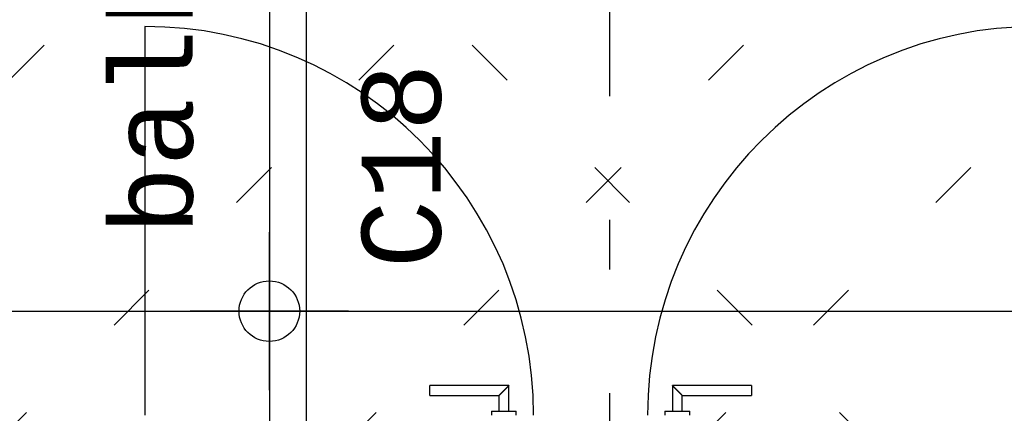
# Model space of a CAD drawing. Extents: x 2 to 87, y -108 to 11.
# Tile 273 of 352: x 39.535 to 41.526, y -35.949 to -35.153. Entities that reach past the tile are written whole.
import ezdxf

# ---------------------------------------------------------------- set-up
doc = ezdxf.new("R2010")
doc.units = 0
doc.header["$MEASUREMENT"] = 0
doc.linetypes.add('DASHDOT', pattern=[1, 0.5, -0.25, 0, -0.25])
doc.linetypes.add('DOT', pattern=[0.25, 0, -0.25])
for name, color, linetype in [('10', 7, 'CONTINUOUS'), ('16', 7, 'CONTINUOUS'), ('18', 7, 'CONTINUOUS'), ('33', 7, 'CONTINUOUS'), ('5', 7, 'CONTINUOUS'), ('8', 7, 'CONTINUOUS')]:
    doc.layers.add(name, color=color, linetype=linetype)
doc.styles.add('MONOTXT', font='MONOTXT', dxfattribs={"height": 0.2})

msp = doc.modelspace()

# ---------------------------------------------------------------- linework, layer by layer
at = {"layer": '10', "color": 7, "linetype": 'Continuous'}
msp.add_line((31.8309, -35.742), (43.8776, -35.742), dxfattribs=at)
at = {"layer": '16', "color": 62, "linetype": 'Continuous'}
msp.add_line((39.7879, -35.1665), (39.7879, -35.9525), dxfattribs=at)
for centre, start, end in [((39.7879, -35.9525), 360, 90), ((41.5906, -35.9525), 90, 180)]:
    msp.add_arc(centre, 0.786, start, end, dxfattribs=at)
at = {"layer": '18', "color": 30, "linetype": 'Continuous'}
msp.add_lwpolyline([(40.0397, -37.3775), (40.1147, -37.3775), (40.1147, -33.0075), (40.0397, -33.0075)], close=True, dxfattribs=at)
at = {"layer": '33', "color": 7, "linetype": 'Continuous'}
for p, q in [((40.0397, -35.902), (40.0397, -35.582)), ((40.1997, -35.742), (39.8797, -35.742))]:
    msp.add_line(p, q, dxfattribs=at)
at = {"layer": '33', "color": 2, "linetype": 'Continuous'}
msp.add_circle((40.0397, -35.742), 0.0613, dxfattribs=at)
at = {"layer": '5', "color": 7, "linetype": 'DASHDOT'}
msp.add_line((40.7276, -7.3075), (40.7276, -96.5075), dxfattribs=at)
at = {"layer": '8', "color": 5, "linetype": 'DOT'}
for p, q in [((36.7911, -37.9974), (49.6276, -25.1609)), ((37.4982, -37.9974), (49.6276, -25.868)), ((38.2053, -37.9974), (49.6276, -26.5751)), ((38.9124, -37.9974), (49.6276, -27.2822)), ((43.2431, -37.9974), (33.5276, -28.2819))]:
    msp.add_line(p, q, dxfattribs=at)
at = {"layer": '8', "color": 62, "linetype": 'Continuous'}
for p, q in [((40.5239, -35.8925), (40.3639, -35.8925)), ((40.3639, -35.9125), (40.3639, -35.8925)), ((40.5239, -35.9445), (40.5239, -35.8925)), ((40.8546, -35.8925), (40.8546, -35.9445)), ((41.0146, -35.8925), (40.8546, -35.8925)), ((41.0146, -35.8925), (41.0146, -35.9125)), ((40.3639, -35.9125), (40.5039, -35.9125)), ((40.5039, -35.9125), (40.5039, -35.9445)), ((40.8746, -35.9445), (40.8746, -35.9125)), ((40.8746, -35.9125), (41.0146, -35.9125)), ((40.4889, -35.9445), (40.4889, -35.9525)), ((40.4889, -35.9445), (40.5389, -35.9445)), ((40.5389, -35.9525), (40.5389, -35.9445)), ((40.8396, -35.9445), (40.8396, -35.9525)), ((40.8396, -35.9445), (40.8896, -35.9445)), ((40.8896, -35.9525), (40.8896, -35.9445))]:
    msp.add_line(p, q, dxfattribs=at)
for points in [[(40.5239, -35.8925), (40.5239, -35.8926), (40.5238, -35.8926), (40.5238, -35.8926), (40.5238, -35.8926), (40.5238, -35.8926), (40.5238, -35.8926), (40.5238, -35.8926), (40.5238, -35.8926), (40.5238, -35.8926), (40.5238, -35.8926), (40.5238, -35.8926), (40.5238, -35.8926), (40.5238, -35.8926), (40.5238, -35.8926), (40.5238, -35.8926), (40.5238, -35.8926), (40.5238, -35.8926), (40.5238, -35.8926), (40.5238, -35.8926), (40.5238, -35.8926), (40.5238, -35.8926), (40.5238, -35.8926), (40.5238, -35.8926), (40.5238, -35.8926), (40.5238, -35.8926), (40.5238, -35.8926), (40.5238, -35.8926), (40.5238, -35.8926), (40.5237, -35.8927), (40.5237, -35.8927), (40.5237, -35.8927), (40.5237, -35.8927), (40.5237, -35.8927), (40.5237, -35.8927), (40.5237, -35.8927), (40.5237, -35.8927), (40.5237, -35.8927), (40.5237, -35.8927), (40.5237, -35.8927), (40.5237, -35.8927), (40.5237, -35.8927), (40.5237, -35.8927), (40.5237, -35.8927), (40.5237, -35.8927), (40.5237, -35.8927), (40.5237, -35.8927), (40.5237, -35.8927), (40.5236, -35.8928), (40.5236, -35.8928), (40.5236, -35.8928), (40.5236, -35.8928), (40.5236, -35.8928), (40.5236, -35.8928), (40.5236, -35.8928), (40.5236, -35.8928), (40.5236, -35.8928), (40.5236, -35.8928), (40.5236, -35.8928), (40.5236, -35.8928), (40.5236, -35.8928), (40.5236, -35.8928), (40.5236, -35.8928), (40.5235, -35.8929), (40.5234, -35.893), (40.5234, -35.893), (40.5234, -35.893), (40.5234, -35.893), (40.5234, -35.893), (40.5234, -35.893), (40.5234, -35.893), (40.5234, -35.893), (40.5234, -35.893), (40.5234, -35.893), (40.5234, -35.893), (40.5234, -35.893), (40.5233, -35.8931), (40.5233, -35.8931), (40.5233, -35.8931), (40.5233, -35.8931), (40.5233, -35.8931), (40.5233, -35.8931), (40.5233, -35.8931), (40.5233, -35.8931), (40.5233, -35.8931), (40.5233, -35.8931), (40.5232, -35.8932), (40.5232, -35.8932), (40.5232, -35.8932), (40.5232, -35.8932), (40.5232, -35.8932), (40.5232, -35.8932), (40.5232, -35.8932), (40.5232, -35.8932), (40.5232, -35.8932), (40.5232, -35.8932), (40.5231, -35.8933), (40.5231, -35.8933), (40.5231, -35.8933), (40.5231, -35.8933), (40.5231, -35.8933), (40.5231, -35.8933), (40.5231, -35.8933), (40.5231, -35.8933), (40.5231, -35.8933), (40.5231, -35.8933), (40.523, -35.8934), (40.523, -35.8934), (40.523, -35.8934), (40.523, -35.8934), (40.523, -35.8934), (40.523, -35.8934), (40.523, -35.8934), (40.523, -35.8934), (40.5229, -35.8935), (40.5229, -35.8935), (40.5229, -35.8935), (40.5229, -35.8935), (40.5229, -35.8935), (40.5229, -35.8935), (40.5229, -35.8935), (40.5229, -35.8935), (40.5229, -35.8935), (40.5228, -35.8936), (40.5228, -35.8936), (40.5228, -35.8936), (40.5228, -35.8936), (40.5228, -35.8936), (40.5228, -35.8936), (40.5228, -35.8936), (40.5228, -35.8936), (40.5227, -35.8937), (40.5227, -35.8937), (40.5227, -35.8937), (40.5227, -35.8937), (40.5227, -35.8937), (40.5227, -35.8937), (40.5227, -35.8937), (40.5227, -35.8937), (40.5226, -35.8938), (40.5226, -35.8938), (40.5226, -35.8938), (40.5226, -35.8938), (40.5226, -35.8938), (40.5226, -35.8938), (40.5226, -35.8938), (40.5225, -35.8939), (40.5225, -35.8939), (40.5225, -35.8939), (40.5225, -35.8939), (40.5225, -35.8939), (40.5225, -35.8939), (40.5225, -35.8939), (40.5224, -35.894), (40.5223, -35.8941), (40.5223, -35.8941), (40.5223, -35.8941), (40.5223, -35.8941), (40.5223, -35.8941), (40.5223, -35.8941), (40.5223, -35.8941), (40.5222, -35.8942), (40.5222, -35.8942), (40.5222, -35.8942), (40.5222, -35.8942), (40.5222, -35.8942), (40.5222, -35.8942), (40.5222, -35.8942), (40.5221, -35.8943), (40.5221, -35.8943), (40.5221, -35.8943), (40.5221, -35.8943), (40.5221, -35.8943), (40.5221, -35.8943), (40.522, -35.8944), (40.522, -35.8944), (40.522, -35.8944), (40.522, -35.8944), (40.522, -35.8944), (40.522, -35.8944), (40.5219, -35.8945), (40.5219, -35.8945), (40.5219, -35.8945), (40.5219, -35.8945), (40.5219, -35.8945), (40.5219, -35.8945), (40.5218, -35.8946), (40.5218, -35.8946), (40.5218, -35.8946), (40.5218, -35.8946), (40.5218, -35.8946), (40.5218, -35.8946), (40.5217, -35.8947), (40.5217, -35.8947), (40.5217, -35.8947), (40.5217, -35.8947), (40.5217, -35.8947), (40.5217, -35.8947), (40.5216, -35.8948), (40.5216, -35.8948), (40.5216, -35.8948), (40.5216, -35.8948), (40.5216, -35.8948), (40.5216, -35.8948), (40.5215, -35.8949), (40.5215, -35.8949), (40.5215, -35.8949), (40.5215, -35.8949), (40.5215, -35.8949), (40.5214, -35.895), (40.5214, -35.895), (40.5214, -35.895), (40.5214, -35.895), (40.5214, -35.895), (40.5214, -35.895), (40.5213, -35.8951), (40.5213, -35.8951), (40.5213, -35.8951), (40.5213, -35.8951), (40.5213, -35.8951), (40.5212, -35.8952), (40.5212, -35.8952), (40.5212, -35.8952), (40.5212, -35.8952), (40.5212, -35.8952), (40.5212, -35.8952), (40.5211, -35.8953), (40.5211, -35.8953), (40.5211, -35.8953), (40.5211, -35.8953), (40.5211, -35.8953), (40.521, -35.8954), (40.521, -35.8954), (40.521, -35.8954), (40.521, -35.8954), (40.521, -35.8954), (40.5209, -35.8955), (40.5209, -35.8955), (40.5209, -35.8955), (40.5209, -35.8955), (40.5209, -35.8955), (40.5208, -35.8956), (40.5208, -35.8956), (40.5208, -35.8956), (40.5208, -35.8956), (40.5208, -35.8956), (40.5208, -35.8956), (40.5207, -35.8957), (40.5206, -35.8958), (40.5206, -35.8958), (40.5206, -35.8958), (40.5206, -35.8958), (40.5205, -35.8959), (40.5205, -35.8959), (40.5205, -35.8959), (40.5205, -35.8959), (40.5205, -35.8959), (40.5204, -35.896), (40.5204, -35.896), (40.5204, -35.896), (40.5204, -35.896), (40.5204, -35.896), (40.5203, -35.8961), (40.5203, -35.8961), (40.5203, -35.8961), (40.5203, -35.8961), (40.5203, -35.8961), (40.5202, -35.8962), (40.5202, -35.8962), (40.5202, -35.8962), (40.5202, -35.8962), (40.5202, -35.8962), (40.5201, -35.8963), (40.5201, -35.8963), (40.5201, -35.8963), (40.5201, -35.8963), (40.52, -35.8964), (40.52, -35.8964), (40.52, -35.8964), (40.52, -35.8964), (40.52, -35.8964), (40.5199, -35.8965), (40.5199, -35.8965), (40.5199, -35.8965), (40.5199, -35.8965), (40.5198, -35.8966), (40.5198, -35.8966), (40.5198, -35.8966), (40.5198, -35.8966), (40.5198, -35.8966), (40.5197, -35.8967), (40.5197, -35.8967), (40.5197, -35.8967), (40.5197, -35.8967), (40.5197, -35.8967), (40.5196, -35.8968), (40.5196, -35.8968), (40.5196, -35.8968), (40.5196, -35.8968), (40.5195, -35.8969), (40.5195, -35.8969), (40.5195, -35.8969), (40.5195, -35.8969), (40.5194, -35.897), (40.5194, -35.897), (40.5194, -35.897), (40.5194, -35.897), (40.5194, -35.897), (40.5193, -35.8971), (40.5193, -35.8971), (40.5193, -35.8971), (40.5193, -35.8971), (40.5192, -35.8972), (40.5192, -35.8972), (40.5192, -35.8972), (40.5192, -35.8972), (40.5191, -35.8973), (40.5191, -35.8973), (40.5191, -35.8973), (40.5191, -35.8973), (40.5191, -35.8973), (40.519, -35.8974), (40.519, -35.8974), (40.519, -35.8974), (40.519, -35.8974), (40.5189, -35.8975), (40.5189, -35.8975), (40.5189, -35.8975), (40.5189, -35.8975), (40.5188, -35.8976), (40.5188, -35.8976), (40.5188, -35.8976), (40.5188, -35.8976), (40.5187, -35.8976), (40.5187, -35.8977), (40.5187, -35.8977), (40.5187, -35.8977), (40.5187, -35.8977), (40.5186, -35.8978), (40.5186, -35.8978), (40.5186, -35.8978), (40.5186, -35.8978), (40.5185, -35.8979), (40.5184, -35.898), (40.5184, -35.898), (40.5184, -35.898), (40.5184, -35.898), (40.5183, -35.8981), (40.5183, -35.8981), (40.5183, -35.8981), (40.5183, -35.8981), (40.5182, -35.8982), (40.5182, -35.8982), (40.5182, -35.8982), (40.5182, -35.8982), (40.5181, -35.8983), (40.5181, -35.8983), (40.5181, -35.8983), (40.5181, -35.8983), (40.518, -35.8984), (40.518, -35.8984), (40.518, -35.8984), (40.518, -35.8984), (40.5179, -35.8985), (40.5179, -35.8985), (40.5179, -35.8985), (40.5179, -35.8985), (40.5178, -35.8986), (40.5178, -35.8986), (40.5178, -35.8986), (40.5178, -35.8986), (40.5177, -35.8987), (40.5177, -35.8987), (40.5177, -35.8987), (40.5177, -35.8987), (40.5176, -35.8988), (40.5176, -35.8988), (40.5176, -35.8988), (40.5176, -35.8988), (40.5175, -35.8989), (40.5175, -35.8989), (40.5175, -35.8989), (40.5175, -35.8989), (40.5174, -35.899), (40.5174, -35.899), (40.5174, -35.899), (40.5174, -35.899), (40.5173, -35.8991), (40.5173, -35.8991), (40.5173, -35.8991), (40.5173, -35.8991), (40.5172, -35.8992), (40.5172, -35.8992), (40.5172, -35.8992), (40.5172, -35.8992), (40.5171, -35.8993), (40.5171, -35.8993), (40.5171, -35.8993), (40.5171, -35.8994), (40.517, -35.8994), (40.517, -35.8994), (40.517, -35.8994), (40.5169, -35.8995), (40.5169, -35.8995), (40.5169, -35.8995), (40.5169, -35.8995), (40.5168, -35.8996), (40.5168, -35.8996), (40.5168, -35.8996), (40.5168, -35.8996), (40.5167, -35.8997), (40.5167, -35.8997), (40.5167, -35.8997), (40.5167, -35.8997), (40.5166, -35.8998), (40.5166, -35.8998), (40.5166, -35.8998), (40.5166, -35.8998), (40.5165, -35.8999), (40.5165, -35.8999), (40.5165, -35.8999), (40.5165, -35.8999), (40.5164, -35.9), (40.5164, -35.9), (40.5164, -35.9), (40.5163, -35.9001), (40.5163, -35.9001), (40.5163, -35.9001), (40.5163, -35.9001), (40.5162, -35.9002), (40.5162, -35.9002), (40.5162, -35.9002), (40.5162, -35.9002), (40.5161, -35.9003), (40.5161, -35.9003), (40.5161, -35.9003), (40.5161, -35.9003), (40.516, -35.9004), (40.516, -35.9004), (40.516, -35.9004), (40.5159, -35.9005), (40.5158, -35.9006), (40.5158, -35.9006), (40.5158, -35.9006), (40.5158, -35.9006), (40.5157, -35.9007), (40.5157, -35.9007), (40.5157, -35.9007), (40.5157, -35.9007), (40.5156, -35.9008), (40.5156, -35.9008), (40.5156, -35.9008), (40.5155, -35.9009), (40.5155, -35.9009), (40.5155, -35.9009), (40.5155, -35.9009), (40.5154, -35.901), (40.5154, -35.901), (40.5154, -35.901), (40.5154, -35.901), (40.5153, -35.9011), (40.5153, -35.9011), (40.5153, -35.9011), (40.5152, -35.9012), (40.5152, -35.9012), (40.5152, -35.9012), (40.5152, -35.9012), (40.5151, -35.9013), (40.5151, -35.9013), (40.5151, -35.9013), (40.5151, -35.9013), (40.515, -35.9014), (40.515, -35.9014), (40.515, -35.9014), (40.5149, -35.9015), (40.5149, -35.9015), (40.5149, -35.9015), (40.5149, -35.9015), (40.5148, -35.9016), (40.5148, -35.9016), (40.5148, -35.9016), (40.5148, -35.9016), (40.5147, -35.9017), (40.5147, -35.9017), (40.5147, -35.9017), (40.5146, -35.9018), (40.5146, -35.9018), (40.5146, -35.9018), (40.5146, -35.9018), (40.5145, -35.9019), (40.5145, -35.9019), (40.5145, -35.9019), (40.5145, -35.9019), (40.5144, -35.902), (40.5144, -35.902), (40.5144, -35.902), (40.5143, -35.9021), (40.5143, -35.9021), (40.5143, -35.9021), (40.5143, -35.9021), (40.5142, -35.9022), (40.5142, -35.9022), (40.5142, -35.9022), (40.5142, -35.9022), (40.5141, -35.9023), (40.5141, -35.9023), (40.5141, -35.9023), (40.514, -35.9024), (40.514, -35.9024), (40.514, -35.9024), (40.514, -35.9024), (40.5139, -35.9025), (40.5139, -35.9025), (40.5139, -35.9025), (40.5139, -35.9025), (40.5138, -35.9026), (40.5138, -35.9026), (40.5138, -35.9026), (40.5137, -35.9026), (40.5137, -35.9027), (40.5137, -35.9027), (40.5137, -35.9027), (40.5136, -35.9028), (40.5136, -35.9028), (40.5136, -35.9028), (40.5136, -35.9028), (40.5135, -35.9029), (40.5135, -35.9029), (40.5135, -35.9029), (40.5134, -35.9029), (40.5134, -35.903), (40.5134, -35.903), (40.5134, -35.903), (40.5133, -35.9031), (40.5133, -35.9031), (40.5133, -35.9031), (40.5133, -35.9031), (40.5132, -35.9032), (40.5131, -35.9032), (40.5131, -35.9033), (40.5131, -35.9033), (40.5131, -35.9033), (40.513, -35.9034), (40.513, -35.9034), (40.513, -35.9034), (40.513, -35.9034), (40.5129, -35.9035), (40.5129, -35.9035), (40.5129, -35.9035), (40.5129, -35.9035), (40.5128, -35.9036), (40.5128, -35.9036), (40.5128, -35.9036), (40.5127, -35.9037), (40.5127, -35.9037), (40.5127, -35.9037), (40.5127, -35.9037), (40.5126, -35.9038), (40.5126, -35.9038), (40.5126, -35.9038), (40.5126, -35.9038), (40.5125, -35.9039), (40.5125, -35.9039), (40.5125, -35.9039), (40.5124, -35.904), (40.5124, -35.904), (40.5124, -35.904), (40.5124, -35.904), (40.5123, -35.9041), (40.5123, -35.9041), (40.5123, -35.9041), (40.5123, -35.9041), (40.5122, -35.9042), (40.5122, -35.9042), (40.5122, -35.9042), (40.5121, -35.9043), (40.5121, -35.9043), (40.5121, -35.9043), (40.5121, -35.9043), (40.512, -35.9044), (40.512, -35.9044), (40.512, -35.9044), (40.512, -35.9044), (40.5119, -35.9045), (40.5119, -35.9045), (40.5119, -35.9045), (40.5119, -35.9045), (40.5118, -35.9046), (40.5118, -35.9046), (40.5118, -35.9046), (40.5117, -35.9047), (40.5117, -35.9047), (40.5117, -35.9047), (40.5117, -35.9047), (40.5116, -35.9048), (40.5116, -35.9048), (40.5116, -35.9048), (40.5116, -35.9048), (40.5115, -35.9049), (40.5115, -35.9049), (40.5115, -35.9049), (40.5115, -35.9049), (40.5114, -35.905), (40.5114, -35.905), (40.5114, -35.905), (40.5113, -35.9051), (40.5113, -35.9051), (40.5113, -35.9051), (40.5113, -35.9051), (40.5112, -35.9052), (40.5112, -35.9052), (40.5112, -35.9052), (40.5112, -35.9052), (40.5111, -35.9053), (40.5111, -35.9053), (40.5111, -35.9053), (40.5111, -35.9053), (40.511, -35.9054), (40.511, -35.9054), (40.511, -35.9054), (40.511, -35.9054), (40.5109, -35.9055), (40.5109, -35.9055), (40.5109, -35.9055), (40.5109, -35.9055), (40.5108, -35.9056), (40.5108, -35.9056), (40.5108, -35.9056), (40.5107, -35.9056), (40.5107, -35.9057), (40.5107, -35.9057), (40.5107, -35.9057), (40.5106, -35.9058), (40.5105, -35.9059), (40.5105, -35.9059), (40.5105, -35.9059), (40.5105, -35.9059), (40.5104, -35.906), (40.5104, -35.906), (40.5104, -35.906), (40.5104, -35.906), (40.5103, -35.9061), (40.5103, -35.9061), (40.5103, -35.9061), (40.5103, -35.9061), (40.5102, -35.9062), (40.5102, -35.9062), (40.5102, -35.9062), (40.5102, -35.9062), (40.5101, -35.9063), (40.5101, -35.9063), (40.5101, -35.9063), (40.5101, -35.9063), (40.51, -35.9064), (40.51, -35.9064), (40.51, -35.9064), (40.51, -35.9064), (40.5099, -35.9065), (40.5099, -35.9065), (40.5099, -35.9065), (40.5099, -35.9065), (40.5098, -35.9066), (40.5098, -35.9066), (40.5098, -35.9066), (40.5098, -35.9066), (40.5097, -35.9067), (40.5097, -35.9067), (40.5097, -35.9067), (40.5097, -35.9067), (40.5096, -35.9068), (40.5096, -35.9068), (40.5096, -35.9068), (40.5096, -35.9068), (40.5095, -35.9069), (40.5095, -35.9069), (40.5095, -35.9069), (40.5095, -35.9069), (40.5094, -35.907), (40.5094, -35.907), (40.5094, -35.907), (40.5094, -35.907), (40.5093, -35.9071), (40.5093, -35.9071), (40.5093, -35.9071), (40.5093, -35.9071), (40.5092, -35.9072), (40.5092, -35.9072), (40.5092, -35.9072), (40.5092, -35.9072), (40.5091, -35.9073), (40.5091, -35.9073), (40.5091, -35.9073), (40.5091, -35.9073), (40.509, -35.9074), (40.509, -35.9074), (40.509, -35.9074), (40.509, -35.9074), (40.509, -35.9074), (40.5089, -35.9075), (40.5089, -35.9075), (40.5089, -35.9075), (40.5089, -35.9075), (40.5088, -35.9076), (40.5088, -35.9076), (40.5088, -35.9076), (40.5088, -35.9076), (40.5087, -35.9077), (40.5087, -35.9077), (40.5087, -35.9077), (40.5087, -35.9077), (40.5086, -35.9077), (40.5086, -35.9078), (40.5086, -35.9078), (40.5086, -35.9078), (40.5086, -35.9078), (40.5085, -35.9079), (40.5085, -35.9079), (40.5085, -35.9079), (40.5085, -35.9079), (40.5084, -35.908), (40.5084, -35.908), (40.5084, -35.908), (40.5084, -35.908), (40.5084, -35.908), (40.5083, -35.9081), (40.5083, -35.9081), (40.5083, -35.9081), (40.5083, -35.9081), (40.5082, -35.9082), (40.5082, -35.9082), (40.5082, -35.9082), (40.5082, -35.9082), (40.5081, -35.9082), (40.5081, -35.9083), (40.5081, -35.9083), (40.5081, -35.9083), (40.5081, -35.9083), (40.508, -35.9084), (40.508, -35.9084), (40.508, -35.9084), (40.508, -35.9084), (40.5079, -35.9084), (40.5079, -35.9085), (40.5079, -35.9085), (40.5079, -35.9085), (40.5079, -35.9085), (40.5078, -35.9086), (40.5078, -35.9086), (40.5078, -35.9086), (40.5078, -35.9086), (40.5078, -35.9086), (40.5077, -35.9087), (40.5077, -35.9087), (40.5077, -35.9087), (40.5077, -35.9087), (40.5076, -35.9088), (40.5076, -35.9088), (40.5076, -35.9088), (40.5076, -35.9088), (40.5076, -35.9088), (40.5075, -35.9089), (40.5075, -35.9089), (40.5075, -35.9089), (40.5075, -35.9089), (40.5075, -35.9089), (40.5074, -35.909), (40.5074, -35.909), (40.5074, -35.909), (40.5074, -35.909), (40.5074, -35.909), (40.5073, -35.9091), (40.5073, -35.9091), (40.5073, -35.9091), (40.5073, -35.9091), (40.5073, -35.9092), (40.5072, -35.9092), (40.5072, -35.9092), (40.5072, -35.9092), (40.5072, -35.9092), (40.5071, -35.9093), (40.5071, -35.9093), (40.5071, -35.9093), (40.5071, -35.9093), (40.5071, -35.9093), (40.507, -35.9094), (40.507, -35.9094), (40.507, -35.9094), (40.507, -35.9094), (40.507, -35.9094), (40.507, -35.9094), (40.5069, -35.9095), (40.5069, -35.9095), (40.5069, -35.9095), (40.5069, -35.9095), (40.5069, -35.9095), (40.5068, -35.9096), (40.5068, -35.9096), (40.5068, -35.9096), (40.5068, -35.9096), (40.5068, -35.9096), (40.5067, -35.9097), (40.5067, -35.9097), (40.5067, -35.9097), (40.5067, -35.9097), (40.5067, -35.9097), (40.5066, -35.9098), (40.5066, -35.9098), (40.5066, -35.9098), (40.5066, -35.9098), (40.5066, -35.9098), (40.5065, -35.9098), (40.5065, -35.9099), (40.5065, -35.9099), (40.5065, -35.9099), (40.5065, -35.9099), (40.5065, -35.9099), (40.5064, -35.91), (40.5064, -35.91), (40.5064, -35.91), (40.5064, -35.91), (40.5064, -35.91), (40.5063, -35.91), (40.5063, -35.9101), (40.5063, -35.9101), (40.5063, -35.9101), (40.5063, -35.9101), (40.5063, -35.9101), (40.5062, -35.9102), (40.5061, -35.9103), (40.5061, -35.9103), (40.5061, -35.9103), (40.5061, -35.9103), (40.5061, -35.9103), (40.5061, -35.9103), (40.506, -35.9104), (40.506, -35.9104), (40.506, -35.9104), (40.506, -35.9104), (40.506, -35.9104), (40.506, -35.9104), (40.5059, -35.9105), (40.5059, -35.9105), (40.5059, -35.9105), (40.5059, -35.9105), (40.5059, -35.9105), (40.5059, -35.9105), (40.5058, -35.9106), (40.5058, -35.9106), (40.5058, -35.9106), (40.5058, -35.9106), (40.5058, -35.9106), (40.5058, -35.9106), (40.5057, -35.9107), (40.5057, -35.9107), (40.5057, -35.9107), (40.5057, -35.9107), (40.5057, -35.9107), (40.5057, -35.9107), (40.5056, -35.9108), (40.5056, -35.9108), (40.5056, -35.9108), (40.5056, -35.9108), (40.5056, -35.9108), (40.5056, -35.9108), (40.5056, -35.9108), (40.5055, -35.9109), (40.5055, -35.9109), (40.5055, -35.9109), (40.5055, -35.9109), (40.5055, -35.9109), (40.5055, -35.9109), (40.5055, -35.9109), (40.5054, -35.911), (40.5054, -35.911), (40.5054, -35.911), (40.5054, -35.911), (40.5054, -35.911), (40.5054, -35.911), (40.5054, -35.911), (40.5053, -35.9111), (40.5053, -35.9111), (40.5053, -35.9111), (40.5053, -35.9111), (40.5053, -35.9111), (40.5053, -35.9111), (40.5053, -35.9111), (40.5052, -35.9112), (40.5052, -35.9112), (40.5052, -35.9112), (40.5052, -35.9112), (40.5052, -35.9112), (40.5052, -35.9112), (40.5052, -35.9112), (40.5051, -35.9113), (40.5051, -35.9113), (40.5051, -35.9113), (40.5051, -35.9113), (40.5051, -35.9113), (40.5051, -35.9113), (40.5051, -35.9113), (40.5051, -35.9113), (40.505, -35.9114), (40.505, -35.9114), (40.505, -35.9114), (40.505, -35.9114), (40.505, -35.9114), (40.505, -35.9114), (40.505, -35.9114), (40.505, -35.9114), (40.5049, -35.9115), (40.5049, -35.9115), (40.5049, -35.9115), (40.5049, -35.9115), (40.5049, -35.9115), (40.5049, -35.9115), (40.5049, -35.9115), (40.5049, -35.9115), (40.5048, -35.9115), (40.5048, -35.9116), (40.5048, -35.9116), (40.5048, -35.9116), (40.5048, -35.9116), (40.5048, -35.9116), (40.5048, -35.9116), (40.5048, -35.9116), (40.5048, -35.9116), (40.5047, -35.9117), (40.5046, -35.9118), (40.5046, -35.9118), (40.5046, -35.9118), (40.5046, -35.9118), (40.5046, -35.9118), (40.5046, -35.9118), (40.5046, -35.9118), (40.5046, -35.9118), (40.5046, -35.9118), (40.5046, -35.9118), (40.5045, -35.9119), (40.5045, -35.9119), (40.5045, -35.9119), (40.5045, -35.9119), (40.5045, -35.9119), (40.5045, -35.9119), (40.5045, -35.9119), (40.5045, -35.9119), (40.5045, -35.9119), (40.5045, -35.9119), (40.5044, -35.912), (40.5044, -35.912), (40.5044, -35.912), (40.5044, -35.912), (40.5044, -35.912), (40.5044, -35.912), (40.5044, -35.912), (40.5044, -35.912), (40.5044, -35.912), (40.5044, -35.912), (40.5044, -35.912), (40.5044, -35.912), (40.5043, -35.9121), (40.5043, -35.9121), (40.5043, -35.9121), (40.5043, -35.9121), (40.5043, -35.9121), (40.5043, -35.9121), (40.5043, -35.9121), (40.5043, -35.9121), (40.5043, -35.9121), (40.5043, -35.9121), (40.5043, -35.9121), (40.5043, -35.9121), (40.5043, -35.9121), (40.5042, -35.9122), (40.5042, -35.9122), (40.5042, -35.9122), (40.5042, -35.9122), (40.5042, -35.9122), (40.5042, -35.9122), (40.5042, -35.9122), (40.5042, -35.9122), (40.5042, -35.9122), (40.5042, -35.9122), (40.5042, -35.9122), (40.5042, -35.9122), (40.5042, -35.9122), (40.5042, -35.9122), (40.5042, -35.9122), (40.5041, -35.9123), (40.5041, -35.9123), (40.5041, -35.9123), (40.5041, -35.9123), (40.5041, -35.9123), (40.5041, -35.9123), (40.5041, -35.9123), (40.5041, -35.9123), (40.5041, -35.9123), (40.5041, -35.9123), (40.5041, -35.9123), (40.5041, -35.9123), (40.5041, -35.9123), (40.5041, -35.9123), (40.5041, -35.9123), (40.5041, -35.9123), (40.5041, -35.9123), (40.5041, -35.9123), (40.5041, -35.9123), (40.504, -35.9124), (40.5039, -35.9124), (40.5039, -35.9125)], [(40.8746, -35.9125), (40.8746, -35.9124), (40.8745, -35.9124), (40.8745, -35.9124), (40.8745, -35.9124), (40.8745, -35.9124), (40.8745, -35.9124), (40.8745, -35.9124), (40.8745, -35.9124), (40.8745, -35.9124), (40.8745, -35.9124), (40.8745, -35.9124), (40.8745, -35.9124), (40.8745, -35.9124), (40.8745, -35.9124), (40.8745, -35.9124), (40.8745, -35.9124), (40.8745, -35.9124), (40.8745, -35.9124), (40.8745, -35.9124), (40.8745, -35.9124), (40.8745, -35.9124), (40.8745, -35.9124), (40.8745, -35.9124), (40.8745, -35.9124), (40.8745, -35.9124), (40.8745, -35.9124), (40.8745, -35.9124), (40.8745, -35.9124), (40.8744, -35.9123), (40.8744, -35.9123), (40.8744, -35.9123), (40.8744, -35.9123), (40.8744, -35.9123), (40.8744, -35.9123), (40.8744, -35.9123), (40.8744, -35.9123), (40.8744, -35.9123), (40.8744, -35.9123), (40.8744, -35.9123), (40.8744, -35.9123), (40.8744, -35.9123), (40.8744, -35.9123), (40.8744, -35.9123), (40.8744, -35.9123), (40.8744, -35.9123), (40.8744, -35.9123), (40.8744, -35.9123), (40.8743, -35.9122), (40.8743, -35.9122), (40.8743, -35.9122), (40.8743, -35.9122), (40.8743, -35.9122), (40.8743, -35.9122), (40.8743, -35.9122), (40.8743, -35.9122), (40.8743, -35.9122), (40.8743, -35.9122), (40.8743, -35.9122), (40.8743, -35.9122), (40.8743, -35.9122), (40.8743, -35.9122), (40.8743, -35.9122), (40.8742, -35.9121), (40.8741, -35.912), (40.8741, -35.912), (40.8741, -35.912), (40.8741, -35.912), (40.8741, -35.912), (40.8741, -35.912), (40.8741, -35.912), (40.8741, -35.912), (40.8741, -35.912), (40.8741, -35.912), (40.8741, -35.912), (40.8741, -35.912), (40.874, -35.9119), (40.874, -35.9119), (40.874, -35.9119), (40.874, -35.9119), (40.874, -35.9119), (40.874, -35.9119), (40.874, -35.9119), (40.874, -35.9119), (40.874, -35.9119), (40.874, -35.9119), (40.8739, -35.9118), (40.8739, -35.9118), (40.8739, -35.9118), (40.8739, -35.9118), (40.8739, -35.9118), (40.8739, -35.9118), (40.8739, -35.9118), (40.8739, -35.9118), (40.8739, -35.9118), (40.8739, -35.9118), (40.8738, -35.9117), (40.8738, -35.9117), (40.8738, -35.9117), (40.8738, -35.9117), (40.8738, -35.9117), (40.8738, -35.9117), (40.8738, -35.9117), (40.8738, -35.9117), (40.8738, -35.9117), (40.8738, -35.9117), (40.8737, -35.9116), (40.8737, -35.9116), (40.8737, -35.9116), (40.8737, -35.9116), (40.8737, -35.9116), (40.8737, -35.9116), (40.8737, -35.9116), (40.8737, -35.9116), (40.8737, -35.9115), (40.8736, -35.9115), (40.8736, -35.9115), (40.8736, -35.9115), (40.8736, -35.9115), (40.8736, -35.9115), (40.8736, -35.9115), (40.8736, -35.9115), (40.8736, -35.9115), (40.8735, -35.9114), (40.8735, -35.9114), (40.8735, -35.9114), (40.8735, -35.9114), (40.8735, -35.9114), (40.8735, -35.9114), (40.8735, -35.9114), (40.8735, -35.9114), (40.8734, -35.9113), (40.8734, -35.9113), (40.8734, -35.9113), (40.8734, -35.9113), (40.8734, -35.9113), (40.8734, -35.9113), (40.8734, -35.9113), (40.8734, -35.9113), (40.8733, -35.9112), (40.8733, -35.9112), (40.8733, -35.9112), (40.8733, -35.9112), (40.8733, -35.9112), (40.8733, -35.9112), (40.8733, -35.9112), (40.8731, -35.911), (40.873, -35.9109), (40.873, -35.9109), (40.873, -35.9109), (40.873, -35.9109), (40.873, -35.9109), (40.873, -35.9109), (40.873, -35.9109), (40.8729, -35.9108), (40.8729, -35.9108), (40.8729, -35.9108), (40.8729, -35.9108), (40.8729, -35.9108), (40.8729, -35.9108), (40.8729, -35.9108), (40.8728, -35.9107), (40.8728, -35.9107), (40.8728, -35.9107), (40.8728, -35.9107), (40.8728, -35.9107), (40.8728, -35.9107), (40.8727, -35.9106), (40.8727, -35.9106), (40.8727, -35.9106), (40.8727, -35.9106), (40.8727, -35.9106), (40.8727, -35.9106), (40.8726, -35.9105), (40.8726, -35.9105), (40.8726, -35.9105), (40.8726, -35.9105), (40.8726, -35.9105), (40.8726, -35.9105), (40.8725, -35.9104), (40.8725, -35.9104), (40.8725, -35.9104), (40.8725, -35.9104), (40.8725, -35.9104), (40.8725, -35.9104), (40.8724, -35.9103), (40.8724, -35.9103), (40.8724, -35.9103), (40.8724, -35.9103), (40.8724, -35.9103), (40.8724, -35.9103), (40.8723, -35.9102), (40.8723, -35.9102), (40.8723, -35.9102), (40.8723, -35.9102), (40.8723, -35.9102), (40.8723, -35.9102), (40.8722, -35.9101), (40.8722, -35.9101), (40.8722, -35.9101), (40.8722, -35.9101), (40.8722, -35.9101), (40.8722, -35.91), (40.8721, -35.91), (40.8721, -35.91), (40.8721, -35.91), (40.8721, -35.91), (40.8721, -35.91), (40.872, -35.9099), (40.872, -35.9099), (40.872, -35.9099), (40.872, -35.9099), (40.872, -35.9099), (40.872, -35.9098), (40.8719, -35.9098), (40.8719, -35.9098), (40.8719, -35.9098), (40.8719, -35.9098), (40.8719, -35.9098), (40.8718, -35.9097), (40.8718, -35.9097), (40.8718, -35.9097), (40.8718, -35.9097), (40.8718, -35.9097), (40.8717, -35.9096), (40.8717, -35.9096), (40.8717, -35.9096), (40.8717, -35.9096), (40.8717, -35.9096), (40.8716, -35.9095), (40.8716, -35.9095), (40.8716, -35.9095), (40.8716, -35.9095), (40.8716, -35.9095), (40.8715, -35.9094), (40.8715, -35.9094), (40.8715, -35.9094), (40.8715, -35.9094), (40.8715, -35.9094), (40.8715, -35.9094), (40.8714, -35.9093), (40.8713, -35.9092), (40.8713, -35.9092), (40.8713, -35.9092), (40.8713, -35.9092), (40.8712, -35.9091), (40.8712, -35.9091), (40.8712, -35.9091), (40.8712, -35.9091), (40.8712, -35.9091), (40.8711, -35.909), (40.8711, -35.909), (40.8711, -35.909), (40.8711, -35.909), (40.8711, -35.909), (40.871, -35.9089), (40.871, -35.9089), (40.871, -35.9089), (40.871, -35.9089), (40.871, -35.9089), (40.8709, -35.9088), (40.8709, -35.9088), (40.8709, -35.9088), (40.8709, -35.9088), (40.8709, -35.9088), (40.8708, -35.9087), (40.8708, -35.9087), (40.8708, -35.9087), (40.8708, -35.9087), (40.8707, -35.9086), (40.8707, -35.9086), (40.8707, -35.9086), (40.8707, -35.9086), (40.8707, -35.9086), (40.8706, -35.9085), (40.8706, -35.9085), (40.8706, -35.9085), (40.8706, -35.9085), (40.8706, -35.9084), (40.8705, -35.9084), (40.8705, -35.9084), (40.8705, -35.9084), (40.8705, -35.9084), (40.8704, -35.9083), (40.8704, -35.9083), (40.8704, -35.9083), (40.8704, -35.9083), (40.8704, -35.9083), (40.8703, -35.9082), (40.8703, -35.9082), (40.8703, -35.9082), (40.8703, -35.9082), (40.8702, -35.9081), (40.8702, -35.9081), (40.8702, -35.9081), (40.8702, -35.9081), (40.8701, -35.908), (40.8701, -35.908), (40.8701, -35.908), (40.8701, -35.908), (40.8701, -35.908), (40.87, -35.9079), (40.87, -35.9079), (40.87, -35.9079), (40.87, -35.9079), (40.8699, -35.9078), (40.8699, -35.9078), (40.8699, -35.9078), (40.8699, -35.9078), (40.8699, -35.9077), (40.8698, -35.9077), (40.8698, -35.9077), (40.8698, -35.9077), (40.8698, -35.9077), (40.8697, -35.9076), (40.8697, -35.9076), (40.8697, -35.9076), (40.8697, -35.9076), (40.8696, -35.9075), (40.8696, -35.9075), (40.8696, -35.9075), (40.8696, -35.9075), (40.8695, -35.9074), (40.8695, -35.9074), (40.8695, -35.9074), (40.8695, -35.9074), (40.8695, -35.9074), (40.8694, -35.9073), (40.8694, -35.9073), (40.8694, -35.9073), (40.8694, -35.9073), (40.8693, -35.9072), (40.8693, -35.9072), (40.8693, -35.9072), (40.8693, -35.9072), (40.8692, -35.9071), (40.8691, -35.907), (40.8691, -35.907), (40.8691, -35.907), (40.8691, -35.907), (40.869, -35.9069), (40.869, -35.9069), (40.869, -35.9069), (40.869, -35.9069), (40.8689, -35.9068), (40.8689, -35.9068), (40.8689, -35.9068), (40.8689, -35.9068), (40.8688, -35.9067), (40.8688, -35.9067), (40.8688, -35.9067), (40.8688, -35.9067), (40.8687, -35.9066), (40.8687, -35.9066), (40.8687, -35.9066), (40.8687, -35.9066), (40.8686, -35.9065), (40.8686, -35.9065), (40.8686, -35.9065), (40.8686, -35.9065), (40.8685, -35.9064), (40.8685, -35.9064), (40.8685, -35.9064), (40.8685, -35.9064), (40.8684, -35.9063), (40.8684, -35.9063), (40.8684, -35.9063), (40.8684, -35.9063), (40.8683, -35.9062), (40.8683, -35.9062), (40.8683, -35.9062), (40.8683, -35.9062), (40.8682, -35.9061), (40.8682, -35.9061), (40.8682, -35.9061), (40.8682, -35.9061), (40.8681, -35.906), (40.8681, -35.906), (40.8681, -35.906), (40.8681, -35.906), (40.868, -35.9059), (40.868, -35.9059), (40.868, -35.9059), (40.868, -35.9059), (40.8679, -35.9058), (40.8679, -35.9058), (40.8679, -35.9058), (40.8679, -35.9058), (40.8678, -35.9057), (40.8678, -35.9057), (40.8678, -35.9057), (40.8678, -35.9056), (40.8677, -35.9056), (40.8677, -35.9056), (40.8677, -35.9056), (40.8676, -35.9055), (40.8676, -35.9055), (40.8676, -35.9055), (40.8676, -35.9055), (40.8675, -35.9054), (40.8675, -35.9054), (40.8675, -35.9054), (40.8675, -35.9054), (40.8674, -35.9053), (40.8674, -35.9053), (40.8674, -35.9053), (40.8674, -35.9053), (40.8673, -35.9052), (40.8673, -35.9052), (40.8673, -35.9052), (40.8673, -35.9052), (40.8672, -35.9051), (40.8672, -35.9051), (40.8672, -35.9051), (40.8672, -35.9051), (40.8671, -35.905), (40.8671, -35.905), (40.8671, -35.905), (40.867, -35.9049), (40.867, -35.9049), (40.867, -35.9049), (40.867, -35.9049), (40.8669, -35.9048), (40.8669, -35.9048), (40.8669, -35.9048), (40.8669, -35.9048), (40.8668, -35.9047), (40.8668, -35.9047), (40.8668, -35.9047), (40.8668, -35.9047), (40.8667, -35.9046), (40.8667, -35.9046), (40.8667, -35.9046), (40.8666, -35.9045), (40.8665, -35.9044), (40.8665, -35.9044), (40.8665, -35.9044), (40.8665, -35.9044), (40.8664, -35.9043), (40.8664, -35.9043), (40.8664, -35.9043), (40.8664, -35.9043), (40.8663, -35.9042), (40.8663, -35.9042), (40.8663, -35.9042), (40.8662, -35.9041), (40.8662, -35.9041), (40.8662, -35.9041), (40.8662, -35.9041), (40.8661, -35.904), (40.8661, -35.904), (40.8661, -35.904), (40.8661, -35.904), (40.866, -35.9039), (40.866, -35.9039), (40.866, -35.9039), (40.8659, -35.9038), (40.8659, -35.9038), (40.8659, -35.9038), (40.8659, -35.9038), (40.8658, -35.9037), (40.8658, -35.9037), (40.8658, -35.9037), (40.8658, -35.9037), (40.8657, -35.9036), (40.8657, -35.9036), (40.8657, -35.9036), (40.8656, -35.9035), (40.8656, -35.9035), (40.8656, -35.9035), (40.8656, -35.9035), (40.8655, -35.9034), (40.8655, -35.9034), (40.8655, -35.9034), (40.8655, -35.9034), (40.8654, -35.9033), (40.8654, -35.9033), (40.8654, -35.9033), (40.8654, -35.9032), (40.8653, -35.9032), (40.8653, -35.9032), (40.8653, -35.9032), (40.8652, -35.9031), (40.8652, -35.9031), (40.8652, -35.9031), (40.8652, -35.9031), (40.8651, -35.903), (40.8651, -35.903), (40.8651, -35.903), (40.8651, -35.9029), (40.865, -35.9029), (40.865, -35.9029), (40.865, -35.9029), (40.8649, -35.9028), (40.8649, -35.9028), (40.8649, -35.9028), (40.8649, -35.9028), (40.8648, -35.9027), (40.8648, -35.9027), (40.8648, -35.9027), (40.8648, -35.9026), (40.8647, -35.9026), (40.8647, -35.9026), (40.8647, -35.9026), (40.8646, -35.9025), (40.8646, -35.9025), (40.8646, -35.9025), (40.8646, -35.9025), (40.8645, -35.9024), (40.8645, -35.9024), (40.8645, -35.9024), (40.8645, -35.9024), (40.8644, -35.9023), (40.8644, -35.9023), (40.8644, -35.9023), (40.8643, -35.9022), (40.8643, -35.9022), (40.8643, -35.9022), (40.8643, -35.9022), (40.8642, -35.9021), (40.8642, -35.9021), (40.8642, -35.9021), (40.8642, -35.9021), (40.8641, -35.902), (40.8641, -35.902), (40.8641, -35.902), (40.8639, -35.9018), (40.8638, -35.9017), (40.8638, -35.9017), (40.8638, -35.9017), (40.8637, -35.9016), (40.8637, -35.9016), (40.8637, -35.9016), (40.8637, -35.9016), (40.8636, -35.9015), (40.8636, -35.9015), (40.8636, -35.9015), (40.8636, -35.9015), (40.8635, -35.9014), (40.8635, -35.9014), (40.8635, -35.9014), (40.8634, -35.9013), (40.8634, -35.9013), (40.8634, -35.9013), (40.8634, -35.9013), (40.8633, -35.9012), (40.8633, -35.9012), (40.8633, -35.9012), (40.8633, -35.9012), (40.8632, -35.9011), (40.8632, -35.9011), (40.8632, -35.9011), (40.8631, -35.901), (40.8631, -35.901), (40.8631, -35.901), (40.8631, -35.901), (40.863, -35.9009), (40.863, -35.9009), (40.863, -35.9009), (40.863, -35.9009), (40.8629, -35.9008), (40.8629, -35.9008), (40.8629, -35.9008), (40.8628, -35.9007), (40.8628, -35.9007), (40.8628, -35.9007), (40.8628, -35.9007), (40.8627, -35.9006), (40.8627, -35.9006), (40.8627, -35.9006), (40.8627, -35.9006), (40.8626, -35.9005), (40.8626, -35.9005), (40.8626, -35.9005), (40.8626, -35.9005), (40.8625, -35.9004), (40.8625, -35.9004), (40.8625, -35.9004), (40.8624, -35.9003), (40.8624, -35.9003), (40.8624, -35.9003), (40.8624, -35.9003), (40.8623, -35.9002), (40.8623, -35.9002), (40.8623, -35.9002), (40.8623, -35.9002), (40.8622, -35.9001), (40.8622, -35.9001), (40.8622, -35.9001), (40.8622, -35.9001), (40.8621, -35.9), (40.8621, -35.9), (40.8621, -35.9), (40.862, -35.8999), (40.862, -35.8999), (40.862, -35.8999), (40.862, -35.8999), (40.8619, -35.8998), (40.8619, -35.8998), (40.8619, -35.8998), (40.8619, -35.8998), (40.8618, -35.8997), (40.8618, -35.8997), (40.8618, -35.8997), (40.8618, -35.8997), (40.8617, -35.8996), (40.8617, -35.8996), (40.8617, -35.8996), (40.8617, -35.8996), (40.8616, -35.8995), (40.8616, -35.8995), (40.8616, -35.8995), (40.8616, -35.8995), (40.8615, -35.8994), (40.8615, -35.8994), (40.8615, -35.8994), (40.8614, -35.8994), (40.8614, -35.8993), (40.8614, -35.8993), (40.8614, -35.8993), (40.8613, -35.8992), (40.8612, -35.8991), (40.8612, -35.8991), (40.8612, -35.8991), (40.8612, -35.8991), (40.8611, -35.899), (40.8611, -35.899), (40.8611, -35.899), (40.8611, -35.899), (40.861, -35.8989), (40.861, -35.8989), (40.861, -35.8989), (40.861, -35.8989), (40.8609, -35.8988), (40.8609, -35.8988), (40.8609, -35.8988), (40.8609, -35.8988), (40.8608, -35.8987), (40.8608, -35.8987), (40.8608, -35.8987), (40.8608, -35.8987), (40.8607, -35.8986), (40.8607, -35.8986), (40.8607, -35.8986), (40.8607, -35.8986), (40.8606, -35.8985), (40.8606, -35.8985), (40.8606, -35.8985), (40.8606, -35.8985), (40.8605, -35.8984), (40.8605, -35.8984), (40.8605, -35.8984), (40.8605, -35.8984), (40.8604, -35.8983), (40.8604, -35.8983), (40.8604, -35.8983), (40.8604, -35.8983), (40.8603, -35.8982), (40.8603, -35.8982), (40.8603, -35.8982), (40.8603, -35.8982), (40.8602, -35.8981), (40.8602, -35.8981), (40.8602, -35.8981), (40.8602, -35.8981), (40.8601, -35.898), (40.8601, -35.898), (40.8601, -35.898), (40.8601, -35.898), (40.86, -35.8979), (40.86, -35.8979), (40.86, -35.8979), (40.86, -35.8979), (40.8599, -35.8978), (40.8599, -35.8978), (40.8599, -35.8978), (40.8599, -35.8978), (40.8598, -35.8977), (40.8598, -35.8977), (40.8598, -35.8977), (40.8598, -35.8977), (40.8598, -35.8976), (40.8597, -35.8976), (40.8597, -35.8976), (40.8597, -35.8976), (40.8597, -35.8976), (40.8596, -35.8975), (40.8596, -35.8975), (40.8596, -35.8975), (40.8596, -35.8975), (40.8595, -35.8974), (40.8595, -35.8974), (40.8595, -35.8974), (40.8595, -35.8974), (40.8594, -35.8973), (40.8594, -35.8973), (40.8594, -35.8973), (40.8594, -35.8973), (40.8594, -35.8973), (40.8593, -35.8972), (40.8593, -35.8972), (40.8593, -35.8972), (40.8593, -35.8972), (40.8592, -35.8971), (40.8592, -35.8971), (40.8592, -35.8971), (40.8592, -35.8971), (40.8591, -35.897), (40.8591, -35.897), (40.8591, -35.897), (40.8591, -35.897), (40.8591, -35.897), (40.859, -35.8969), (40.859, -35.8969), (40.859, -35.8969), (40.859, -35.8969), (40.8589, -35.8968), (40.8589, -35.8968), (40.8589, -35.8968), (40.8589, -35.8968), (40.8588, -35.8968), (40.8588, -35.8967), (40.8588, -35.8967), (40.8588, -35.8967), (40.8588, -35.8967), (40.8587, -35.8966), (40.8587, -35.8966), (40.8587, -35.8966), (40.8587, -35.8966), (40.8587, -35.8966), (40.8586, -35.8965), (40.8586, -35.8965), (40.8586, -35.8965), (40.8586, -35.8965), (40.8585, -35.8964), (40.8585, -35.8964), (40.8585, -35.8964), (40.8585, -35.8964), (40.8585, -35.8964), (40.8584, -35.8963), (40.8584, -35.8963), (40.8584, -35.8963), (40.8584, -35.8963), (40.8583, -35.8962), (40.8583, -35.8962), (40.8583, -35.8962), (40.8583, -35.8962), (40.8583, -35.8962), (40.8582, -35.8961), (40.8582, -35.8961), (40.8582, -35.8961), (40.8582, -35.8961), (40.8582, -35.8961), (40.8581, -35.896), (40.8581, -35.896), (40.8581, -35.896), (40.8581, -35.896), (40.8581, -35.896), (40.858, -35.8959), (40.858, -35.8959), (40.858, -35.8959), (40.858, -35.8959), (40.858, -35.8958), (40.8579, -35.8958), (40.8579, -35.8958), (40.8579, -35.8958), (40.8579, -35.8958), (40.8578, -35.8957), (40.8578, -35.8957), (40.8578, -35.8957), (40.8578, -35.8957), (40.8578, -35.8957), (40.8577, -35.8956), (40.8577, -35.8956), (40.8577, -35.8956), (40.8577, -35.8956), (40.8577, -35.8956), (40.8577, -35.8956), (40.8576, -35.8955), (40.8576, -35.8955), (40.8576, -35.8955), (40.8576, -35.8955), (40.8576, -35.8955), (40.8575, -35.8954), (40.8575, -35.8954), (40.8575, -35.8954), (40.8575, -35.8954), (40.8575, -35.8954), (40.8574, -35.8953), (40.8574, -35.8953), (40.8574, -35.8953), (40.8574, -35.8953), (40.8574, -35.8953), (40.8573, -35.8952), (40.8573, -35.8952), (40.8573, -35.8952), (40.8573, -35.8952), (40.8573, -35.8952), (40.8573, -35.8952), (40.8572, -35.8951), (40.8572, -35.8951), (40.8572, -35.8951), (40.8572, -35.8951), (40.8572, -35.8951), (40.8571, -35.895), (40.8571, -35.895), (40.8571, -35.895), (40.8571, -35.895), (40.8571, -35.895), (40.8571, -35.895), (40.857, -35.8949), (40.857, -35.8949), (40.857, -35.8949), (40.857, -35.8949), (40.857, -35.8949), (40.8569, -35.8948), (40.8568, -35.8947), (40.8568, -35.8947), (40.8568, -35.8947), (40.8568, -35.8947), (40.8568, -35.8947), (40.8568, -35.8947), (40.8567, -35.8946), (40.8567, -35.8946), (40.8567, -35.8946), (40.8567, -35.8946), (40.8567, -35.8946), (40.8567, -35.8946), (40.8566, -35.8945), (40.8566, -35.8945), (40.8566, -35.8945), (40.8566, -35.8945), (40.8566, -35.8945), (40.8566, -35.8945), (40.8565, -35.8944), (40.8565, -35.8944), (40.8565, -35.8944), (40.8565, -35.8944), (40.8565, -35.8944), (40.8565, -35.8944), (40.8564, -35.8943), (40.8564, -35.8943), (40.8564, -35.8943), (40.8564, -35.8943), (40.8564, -35.8943), (40.8564, -35.8943), (40.8563, -35.8942), (40.8563, -35.8942), (40.8563, -35.8942), (40.8563, -35.8942), (40.8563, -35.8942), (40.8563, -35.8942), (40.8563, -35.8942), (40.8562, -35.8941), (40.8562, -35.8941), (40.8562, -35.8941), (40.8562, -35.8941), (40.8562, -35.8941), (40.8562, -35.8941), (40.8562, -35.8941), (40.8561, -35.894), (40.8561, -35.894), (40.8561, -35.894), (40.8561, -35.894), (40.8561, -35.894), (40.8561, -35.894), (40.8561, -35.894), (40.856, -35.8939), (40.856, -35.8939), (40.856, -35.8939), (40.856, -35.8939), (40.856, -35.8939), (40.856, -35.8939), (40.856, -35.8939), (40.8559, -35.8938), (40.8559, -35.8938), (40.8559, -35.8938), (40.8559, -35.8938), (40.8559, -35.8938), (40.8559, -35.8938), (40.8559, -35.8938), (40.8558, -35.8937), (40.8558, -35.8937), (40.8558, -35.8937), (40.8558, -35.8937), (40.8558, -35.8937), (40.8558, -35.8937), (40.8558, -35.8937), (40.8558, -35.8937), (40.8557, -35.8936), (40.8557, -35.8936), (40.8557, -35.8936), (40.8557, -35.8936), (40.8557, -35.8936), (40.8557, -35.8936), (40.8557, -35.8936), (40.8557, -35.8936), (40.8556, -35.8935), (40.8556, -35.8935), (40.8556, -35.8935), (40.8556, -35.8935), (40.8556, -35.8935), (40.8556, -35.8935), (40.8556, -35.8935), (40.8556, -35.8935), (40.8556, -35.8935), (40.8555, -35.8934), (40.8555, -35.8934), (40.8555, -35.8934), (40.8555, -35.8934), (40.8555, -35.8934), (40.8555, -35.8934), (40.8555, -35.8934), (40.8555, -35.8934), (40.8554, -35.8933), (40.8553, -35.8932), (40.8553, -35.8932), (40.8553, -35.8932), (40.8553, -35.8932), (40.8553, -35.8932), (40.8553, -35.8932), (40.8553, -35.8932), (40.8553, -35.8932), (40.8553, -35.8932), (40.8553, -35.8932), (40.8552, -35.8931), (40.8552, -35.8931), (40.8552, -35.8931), (40.8552, -35.8931), (40.8552, -35.8931), (40.8552, -35.8931), (40.8552, -35.8931), (40.8552, -35.8931), (40.8552, -35.8931), (40.8552, -35.8931), (40.8551, -35.893), (40.8551, -35.893), (40.8551, -35.893), (40.8551, -35.893), (40.8551, -35.893), (40.8551, -35.893), (40.8551, -35.893), (40.8551, -35.893), (40.8551, -35.893), (40.8551, -35.893), (40.8551, -35.893), (40.8551, -35.893), (40.855, -35.8929), (40.855, -35.8929), (40.855, -35.8929), (40.855, -35.8929), (40.855, -35.8929), (40.855, -35.8929), (40.855, -35.8929), (40.855, -35.8929), (40.855, -35.8929), (40.855, -35.8929), (40.855, -35.8929), (40.855, -35.8929), (40.855, -35.8929), (40.8549, -35.8928), (40.8549, -35.8928), (40.8549, -35.8928), (40.8549, -35.8928), (40.8549, -35.8928), (40.8549, -35.8928), (40.8549, -35.8928), (40.8549, -35.8928), (40.8549, -35.8928), (40.8549, -35.8928), (40.8549, -35.8928), (40.8549, -35.8928), (40.8549, -35.8928), (40.8549, -35.8928), (40.8549, -35.8928), (40.8548, -35.8927), (40.8548, -35.8927), (40.8548, -35.8927), (40.8548, -35.8927), (40.8548, -35.8927), (40.8548, -35.8927), (40.8548, -35.8927), (40.8548, -35.8927), (40.8548, -35.8927), (40.8548, -35.8927), (40.8548, -35.8927), (40.8548, -35.8927), (40.8548, -35.8927), (40.8548, -35.8927), (40.8548, -35.8927), (40.8548, -35.8927), (40.8548, -35.8927), (40.8548, -35.8927), (40.8548, -35.8927), (40.8547, -35.8926), (40.8546, -35.8926), (40.8546, -35.8925)]]:
    msp.add_lwpolyline(points, dxfattribs=at)

# ---------------------------------------------------------------- texts
at = {"layer": '8', "color": 7, "linetype": 'Continuous', "style": 'MONOTXT'}
for s, p in [('balklaag 75*225', (39.8848, -35.5878)), ('C18 hoh 0,61m', (40.3864, -35.6556))]:
    msp.add_text(s, height=0.16, rotation=90, dxfattribs=at).set_placement(p)

doc.saveas('drawing.dxf')
